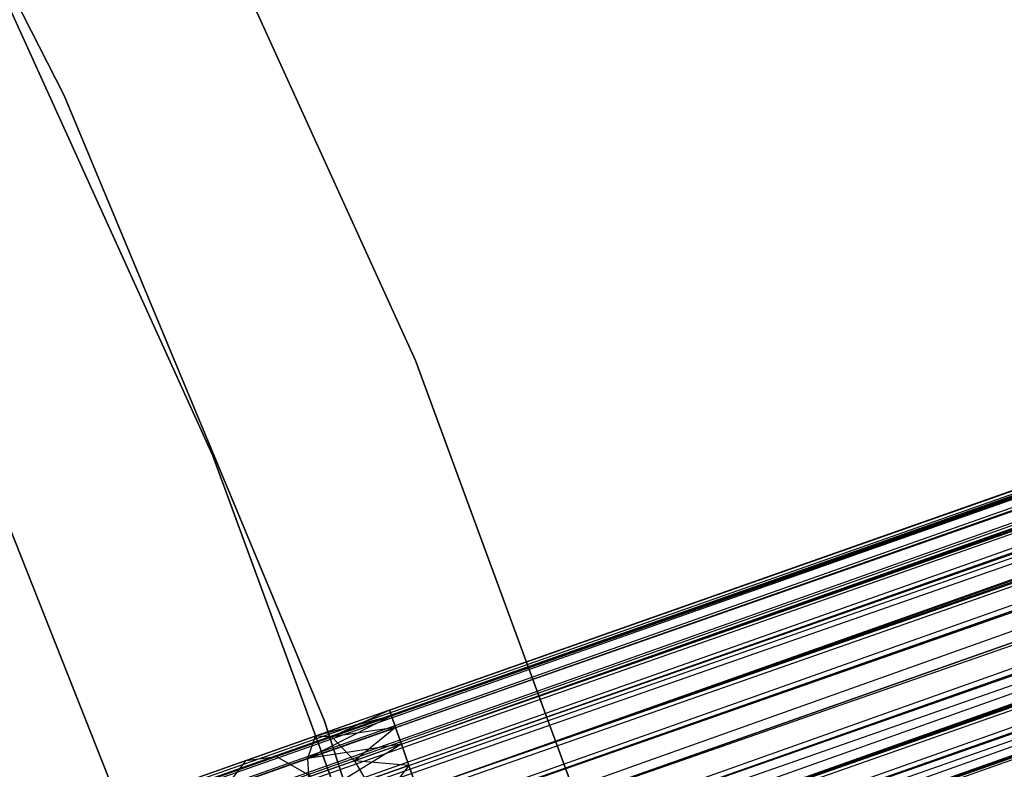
# Model space of a CAD drawing. Extents: x -189 to 189, y -189 to 189.
# Tile 506 of 591: x 56.01 to 62.84, y 21.29 to 26.49. Entities that reach past the tile are written whole.
import ezdxf

# ---------------------------------------------------------------- set-up
doc = ezdxf.new("R2010")
doc.units = 0
doc.header["$LTSCALE"] = 25.4
doc.layers.get('0').update_dxf_attribs({"linetype": 'CONTINUOUS'})

# ---------------------------------------------------------------- blocks, each defined once
blk = doc.blocks.new('CAMELEON-KENAI-C-12244_STL')
at = {"color": 0}
for p, q in [((158.5847, 56.9424, -9.3955), (40.4625, 15.3177, -9.3955)), ((158.5847, 56.9424, -9.3955), (40.4625, 15.3177, -9.6045)), ((158.5847, 56.9424, -9.3955), (40.4625, 15.3177, -9.3955)), ((158.5847, 56.9424, -9.3955), (40.4625, 15.3177, -9.6045)), ((158.5847, 56.9424, -9.3955), (40.477, 15.2767, -9.809)), ((158.5847, 56.9424, -9.3955), (40.477, 15.2767, -9.809)), ((158.5992, 56.9014, -9.809), (40.477, 15.2767, -9.809)), ((158.5992, 56.9014, -9.809), (40.477, 15.2767, -9.809)), ((158.5992, 56.9014, -9.809), (40.5052, 15.1965, -10)), ((158.5992, 56.9014, -9.809), (40.5052, 15.1965, -10)), ((158.5992, 56.9014, -9.809), (40.5461, 15.0806, -10.1691)), ((158.5992, 56.9014, -9.809), (40.5461, 15.0806, -10.1691)), ((158.6274, 56.8212, -9), (40.4625, 15.3177, -9.3955)), ((158.6274, 56.8212, -9), (40.4625, 15.3177, -9.3955)), ((158.6274, 56.8212, -9), (40.477, 15.2767, -9.191)), ((158.6274, 56.8212, -9), (40.477, 15.2767, -9.191)), ((40.5052, 15.1965, -9), (158.6274, 56.8212, -9)), ((40.5052, 15.1965, -9), (158.6274, 56.8212, -9)), ((40.5461, 15.0806, -8.8309), (158.6274, 56.8212, -9)), ((40.5461, 15.0806, -8.8309), (158.6274, 56.8212, -9)), ((158.6683, 56.7053, -10.1691), (40.5461, 15.0806, -10.1691)), ((158.6683, 56.7053, -10.1691), (40.5461, 15.0806, -10.1691)), ((158.6683, 56.7053, -10.1691), (40.5977, 14.9341, -10.309)), ((158.6683, 56.7053, -10.1691), (40.5977, 14.9341, -10.309)), ((40.5461, 15.0806, -8.8309), (158.7199, 56.5588, -8.691)), ((40.5461, 15.0806, -8.8309), (158.7199, 56.5588, -8.691)), ((40.5977, 14.9341, -8.691), (158.7199, 56.5588, -8.691)), ((40.5977, 14.9341, -8.691), (158.7199, 56.5588, -8.691)), ((158.7801, 56.388, -10.4135), (40.5977, 14.9341, -10.309)), ((158.7801, 56.388, -10.4135), (40.5977, 14.9341, -10.309)), ((158.7801, 56.388, -10.4135), (40.6579, 14.7633, -10.4135)), ((158.7801, 56.388, -10.4135), (40.6579, 14.7633, -10.4135)), ((40.7239, 14.5758, -10.4781), (158.7801, 56.388, -10.4135)), ((40.7239, 14.5758, -10.4781), (158.7801, 56.388, -10.4135)), ((40.7931, 14.3797, -10.5), (158.7801, 56.388, -10.4135)), ((40.7931, 14.3797, -10.5), (158.7801, 56.388, -10.4135)), ((40.5977, 14.9341, -8.691), (158.8462, 56.2005, -8.5219)), ((40.5977, 14.9341, -8.691), (158.8462, 56.2005, -8.5219)), ((40.6579, 14.7633, -8.5864), (158.8462, 56.2005, -8.5219)), ((40.6579, 14.7633, -8.5864), (158.8462, 56.2005, -8.5219)), ((158.8462, 56.2005, -8.5219), (40.7239, 14.5758, -8.5219)), ((158.8462, 56.2005, -8.5219), (40.7239, 14.5758, -8.5219)), ((40.7931, 14.3797, -8.5), (158.9153, 56.0044, -8.5)), ((40.7931, 14.3797, -8.5), (158.9153, 56.0044, -8.5)), ((40.7931, 14.3797, -10.5), (158.9153, 56.0044, -10.5)), ((40.7931, 14.3797, -10.5), (158.9153, 56.0044, -10.5)), ((40.8622, 14.1836, -10.4781), (158.9153, 56.0044, -10.5)), ((40.8622, 14.1836, -10.4781), (158.9153, 56.0044, -10.5)), ((40.9282, 13.9961, -10.4135), (158.9153, 56.0044, -10.5)), ((40.9282, 13.9961, -10.4135), (158.9153, 56.0044, -10.5)), ((40.8622, 14.1836, -8.5219), (158.9844, 55.8083, -8.5219)), ((40.8622, 14.1836, -8.5219), (158.9844, 55.8083, -8.5219)), ((159.0504, 55.6208, -10.4135), (40.9282, 13.9961, -10.4135)), ((159.0504, 55.6208, -10.4135), (40.9282, 13.9961, -10.4135)), ((159.0504, 55.6208, -10.4135), (40.9884, 13.8254, -10.309)), ((159.0504, 55.6208, -10.4135), (40.9884, 13.8254, -10.309)), ((159.0504, 55.6208, -10.4135), (41.04, 13.6788, -10.1691)), ((159.0504, 55.6208, -10.4135), (41.04, 13.6788, -10.1691)), ((40.8622, 14.1836, -8.5219), (159.1106, 55.45, -8.691)), ((40.8622, 14.1836, -8.5219), (159.1106, 55.45, -8.691)), ((40.9282, 13.9961, -8.5864), (159.1106, 55.45, -8.691)), ((40.9282, 13.9961, -8.5864), (159.1106, 55.45, -8.691)), ((159.1106, 55.45, -8.691), (40.9884, 13.8254, -8.691)), ((159.1106, 55.45, -8.691), (40.9884, 13.8254, -8.691)), ((159.1622, 55.3035, -10.1691), (41.04, 13.6788, -10.1691)), ((159.1622, 55.3035, -10.1691), (41.04, 13.6788, -10.1691)), ((40.9884, 13.8254, -8.691), (159.2031, 55.1876, -9)), ((40.9884, 13.8254, -8.691), (159.2031, 55.1876, -9)), ((41.04, 13.6788, -8.8309), (159.2031, 55.1876, -9)), ((41.04, 13.6788, -8.8309), (159.2031, 55.1876, -9)), ((58.5711, 21.6989, -159.6045), (151.33, 54.3859, -159.6045)), ((58.5711, 21.6989, -159.6045), (151.33, 54.3859, -159.6045)), ((58.5855, 21.6579, -159.809), (151.33, 54.3859, -159.6045)), ((58.5855, 21.6579, -159.809), (151.33, 54.3859, -159.6045)), ((58.5711, 21.6989, -159.6045), (151.3445, 54.3449, -159.191)), ((58.5711, 21.6989, -159.6045), (151.3445, 54.3449, -159.191)), ((58.5711, 21.6989, -159.3955), (151.3445, 54.3449, -159.191)), ((58.5711, 21.6989, -159.3955), (151.3445, 54.3449, -159.191)), ((58.5855, 21.6579, -159.191), (151.3445, 54.3449, -159.191)), ((58.5855, 21.6579, -159.191), (151.3445, 54.3449, -159.191)), ((58.5855, 21.6579, -159.809), (151.3727, 54.2647, -160)), ((58.5855, 21.6579, -159.809), (151.3727, 54.2647, -160)), ((58.6138, 21.5777, -160), (151.3727, 54.2647, -160)), ((58.6138, 21.5777, -160), (151.3727, 54.2647, -160)), ((58.6546, 21.4618, -160.1691), (151.3727, 54.2647, -160)), ((58.6546, 21.4618, -160.1691), (151.3727, 54.2647, -160)), ((58.5855, 21.6579, -159.191), (151.4136, 54.1488, -158.8309)), ((58.5855, 21.6579, -159.191), (151.4136, 54.1488, -158.8309)), ((58.6138, 21.5777, -159), (151.4136, 54.1488, -158.8309)), ((58.6138, 21.5777, -159), (151.4136, 54.1488, -158.8309)), ((58.6546, 21.4618, -158.8309), (151.4136, 54.1488, -158.8309)), ((58.6546, 21.4618, -158.8309), (151.4136, 54.1488, -158.8309)), ((58.6546, 21.4618, -160.1691), (151.4652, 54.0023, -160.309)), ((58.6546, 21.4618, -160.1691), (151.4652, 54.0023, -160.309)), ((58.7063, 21.3153, -160.309), (151.4652, 54.0023, -160.309)), ((58.7063, 21.3153, -160.309), (151.4652, 54.0023, -160.309)), ((58.7664, 21.1446, -160.4135), (151.4652, 54.0023, -160.309)), ((58.7664, 21.1446, -160.4135), (151.4652, 54.0023, -160.309)), ((58.6546, 21.4618, -158.8309), (151.5254, 53.8316, -158.5865)), ((58.6546, 21.4618, -158.8309), (151.5254, 53.8316, -158.5865)), ((58.7063, 21.3153, -158.691), (151.5254, 53.8316, -158.5865)), ((58.7063, 21.3153, -158.691), (151.5254, 53.8316, -158.5865)), ((58.7664, 21.1446, -158.5865), (151.5254, 53.8316, -158.5865)), ((58.7664, 21.1446, -158.5865), (151.5254, 53.8316, -158.5865)), ((58.7664, 21.1446, -160.4135), (151.5915, 53.644, -160.4781)), ((58.7664, 21.1446, -160.4135), (151.5915, 53.644, -160.4781)), ((58.8325, 20.957, -160.4781), (151.5915, 53.644, -160.4781)), ((58.8325, 20.957, -160.4781), (151.5915, 53.644, -160.4781)), ((58.7664, 21.1446, -158.5865), (151.6606, 53.4479, -158.5)), ((58.7664, 21.1446, -158.5865), (151.6606, 53.4479, -158.5)), ((58.8325, 20.957, -158.5219), (151.6606, 53.4479, -158.5)), ((58.8325, 20.957, -158.5219), (151.6606, 53.4479, -158.5)), ((151.6606, 53.4479, -158.5), (58.9016, 20.7609, -158.5)), ((58.9016, 20.7609, -160.5), (151.6606, 53.4479, -160.5)), ((58.9016, 20.7609, -160.5), (151.6606, 53.4479, -160.5)), ((151.6606, 53.4479, -158.5), (58.9016, 20.7609, -158.5)), ((58.9707, 20.5649, -160.4781), (151.7297, 53.2519, -160.4781)), ((58.9707, 20.5649, -160.4781), (151.7297, 53.2519, -160.4781)), ((59.0368, 20.3773, -160.4135), (151.7297, 53.2519, -160.4781)), ((59.0368, 20.3773, -160.4135), (151.7297, 53.2519, -160.4781)), ((58.9016, 20.7609, -158.5), (151.7958, 53.0643, -158.5865)), ((58.9016, 20.7609, -158.5), (151.7958, 53.0643, -158.5865)), ((58.9707, 20.5649, -158.5219), (151.7958, 53.0643, -158.5865)), ((58.9707, 20.5649, -158.5219), (151.7958, 53.0643, -158.5865)), ((59.0368, 20.3773, -158.5865), (151.7958, 53.0643, -158.5865)), ((59.0368, 20.3773, -158.5865), (151.7958, 53.0643, -158.5865)), ((59.0368, 20.3773, -160.4135), (151.8559, 52.8936, -160.309)), ((59.0368, 20.3773, -160.4135), (151.8559, 52.8936, -160.309)), ((59.097, 20.2066, -160.309), (151.8559, 52.8936, -160.309)), ((59.097, 20.2066, -160.309), (151.8559, 52.8936, -160.309)), ((59.1486, 20.06, -160.1691), (151.8559, 52.8936, -160.309)), ((59.1486, 20.06, -160.1691), (151.8559, 52.8936, -160.309)), ((59.0368, 20.3773, -158.5865), (151.9076, 52.747, -158.8309)), ((59.0368, 20.3773, -158.5865), (151.9076, 52.747, -158.8309)), ((59.097, 20.2066, -158.691), (151.9076, 52.747, -158.8309)), ((59.097, 20.2066, -158.691), (151.9076, 52.747, -158.8309)), ((59.1486, 20.06, -158.8309), (151.9076, 52.747, -158.8309)), ((59.1486, 20.06, -158.8309), (151.9076, 52.747, -158.8309)), ((59.1486, 20.06, -160.1691), (151.9484, 52.6311, -160)), ((59.1486, 20.06, -160.1691), (151.9484, 52.6311, -160)), ((59.1486, 20.06, -158.8309), (151.9767, 52.5509, -159.191)), ((59.1486, 20.06, -158.8309), (151.9767, 52.5509, -159.191)), ((54.1907, 30.1442, -160.5), (56.3158, 25.9606, -160.5)), ((56.3158, 25.9606, -170), (54.1907, 30.1442, -170)), ((56.3158, 25.9606, -170), (54.1907, 30.1442, -170)), ((54.1907, 30.1442, -160.5), (56.3158, 25.9606, -160.5)), ((58.7523, 24.1233, -160.5), (56.7849, 28.4453, -160.5)), ((56.7849, 28.4453, -170), (58.7523, 24.1233, -170)), ((58.7523, 24.1233, -160.5), (56.7849, 28.4453, -160.5)), ((56.7849, 28.4453, -170), (58.7523, 24.1233, -170)), ((55.4338, 27.6815, -167), (57.348, 23.4626, -167)), ((57.348, 23.4626, -168), (55.4338, 27.6815, -168)), ((55.4338, 27.6815, -167), (57.348, 23.4626, -167)), ((57.348, 23.4626, -168), (55.4338, 27.6815, -168)), ((56.3158, 25.9606, -160.5), (58.1184, 21.6283, -160.5)), ((58.1184, 21.6283, -170), (56.3158, 25.9606, -170)), ((56.3158, 25.9606, -170), (56.3158, 25.9606, -160.5)), ((56.3158, 25.9606, -170), (56.3158, 25.9606, -160.5)), ((58.1184, 21.6283, -170), (56.3158, 25.9606, -170)), ((56.3158, 25.9606, -160.5), (58.1184, 21.6283, -160.5)), ((60.3913, 19.6665, -160.5), (58.7523, 24.1233, -160.5)), ((58.7523, 24.1233, -170), (60.3913, 19.6665, -170)), ((58.7523, 24.1233, -160.5), (58.7523, 24.1233, -170)), ((60.3913, 19.6665, -160.5), (58.7523, 24.1233, -160.5)), ((58.7523, 24.1233, -170), (60.3913, 19.6665, -170)), ((58.7523, 24.1233, -160.5), (58.7523, 24.1233, -170)), ((55.7005, 23.5596, -165), (56.7332, 20.9527, -165)), ((56.7332, 20.9527, -167), (55.7005, 23.5596, -167)), ((56.7332, 20.9527, -167), (55.7005, 23.5596, -167)), ((55.7005, 23.5596, -165), (56.7332, 20.9527, -165)), ((57.348, 23.4626, -167), (57.348, 23.4626, -168)), ((57.348, 23.4626, -167), (58.9415, 19.1125, -167)), ((58.9415, 19.1125, -168), (57.348, 23.4626, -168)), ((57.348, 23.4626, -167), (57.348, 23.4626, -168)), ((57.348, 23.4626, -167), (58.9415, 19.1125, -167)), ((58.9415, 19.1125, -168), (57.348, 23.4626, -168)), ((58.5855, 21.6579, -159.191), (58.0035, 21.3627, -159.0852)), ((58.5855, 21.6579, -159.191), (58.0035, 21.3627, -159.0852)), ((58.5711, 21.6989, -159.6045), (58.0574, 21.5179, -159.4672)), ((58.5711, 21.6989, -159.3955), (58.0574, 21.5179, -159.4672)), ((58.5711, 21.6989, -159.3955), (58.0574, 21.5179, -159.4672)), ((58.5711, 21.6989, -159.6045), (58.0574, 21.5179, -159.4672)), ((58.5855, 21.6579, -159.191), (58.0574, 21.5179, -159.4672)), ((58.5855, 21.6579, -159.191), (58.0574, 21.5179, -159.4672)), ((58.5711, 21.6989, -159.6045), (58.1727, 21.5125, -159.8666)), ((58.5711, 21.6989, -159.6045), (58.1727, 21.5125, -159.8666)), ((58.5855, 21.6579, -159.809), (58.1727, 21.5125, -159.8666)), ((58.5855, 21.6579, -159.809), (58.1727, 21.5125, -159.8666)), ((58.5855, 21.6579, -159.809), (58.5711, 21.6989, -159.6045)), ((58.5711, 21.6989, -159.3955), (58.5855, 21.6579, -159.191)), ((58.5711, 21.6989, -159.3955), (58.5855, 21.6579, -159.191)), ((58.5855, 21.6579, -159.809), (58.5711, 21.6989, -159.6045)), ((58.6138, 21.5777, -160), (58.5855, 21.6579, -159.809)), ((58.5855, 21.6579, -159.191), (58.6138, 21.5777, -159)), ((58.5855, 21.6579, -159.191), (58.6138, 21.5777, -159)), ((58.6138, 21.5777, -160), (58.5855, 21.6579, -159.809)), ((58.1184, 21.6283, -160.5), (59.5882, 17.1721, -160.5)), ((59.5882, 17.1721, -170), (58.1184, 21.6283, -170)), ((58.1184, 21.6283, -170), (58.1184, 21.6283, -160.5)), ((58.1184, 21.6283, -170), (58.1184, 21.6283, -160.5)), ((59.5882, 17.1721, -170), (58.1184, 21.6283, -170)), ((58.1184, 21.6283, -160.5), (59.5882, 17.1721, -160.5)), ((58.0574, 21.5179, -159.4672), (57.5786, 21.3492, -159.6774)), ((58.0574, 21.5179, -159.4672), (57.5786, 21.3492, -159.6774)), ((58.6138, 21.5777, -159), (58.0035, 21.3627, -159.0852)), ((58.6138, 21.5777, -159), (58.0035, 21.3627, -159.0852)), ((58.0574, 21.5179, -159.4672), (58.0035, 21.3627, -159.0852)), ((58.0574, 21.5179, -159.4672), (58.0035, 21.3627, -159.0852)), ((58.1727, 21.5125, -159.8666), (58.0574, 21.5179, -159.4672)), ((58.1727, 21.5125, -159.8666), (58.0574, 21.5179, -159.4672)), ((58.6138, 21.5777, -160), (58.1727, 21.5125, -159.8666)), ((58.6138, 21.5777, -160), (58.1727, 21.5125, -159.8666)), ((58.6138, 21.5777, -160), (58.3298, 21.3474, -160.2145)), ((58.6138, 21.5777, -160), (58.3298, 21.3474, -160.2145)), ((58.6546, 21.4618, -160.1691), (58.6138, 21.5777, -160)), ((58.6138, 21.5777, -159), (58.6546, 21.4618, -158.8309)), ((58.6138, 21.5777, -159), (58.6546, 21.4618, -158.8309)), ((58.6546, 21.4618, -160.1691), (58.6138, 21.5777, -160)), ((58.1727, 21.5125, -159.8666), (57.7881, 21.3769, -160.0356)), ((58.1727, 21.5125, -159.8666), (57.7881, 21.3769, -160.0356)), ((58.6546, 21.4618, -158.8309), (58.0035, 21.3627, -159.0852)), ((58.6546, 21.4618, -158.8309), (58.0035, 21.3627, -159.0852)), ((58.6546, 21.4618, -158.8309), (58.0206, 21.0737, -158.7867)), ((58.6546, 21.4618, -158.8309), (58.0206, 21.0737, -158.7867)), ((58.3298, 21.3474, -160.2145), (58.1727, 21.5125, -159.8666)), ((58.3298, 21.3474, -160.2145), (58.1727, 21.5125, -159.8666)), ((58.6546, 21.4618, -160.1691), (58.3298, 21.3474, -160.2145)), ((58.6546, 21.4618, -160.1691), (58.3298, 21.3474, -160.2145)), ((58.7063, 21.3153, -160.309), (58.6546, 21.4618, -160.1691)), ((58.6546, 21.4618, -158.8309), (58.7063, 21.3153, -158.691)), ((58.6546, 21.4618, -158.8309), (58.7063, 21.3153, -158.691)), ((58.7063, 21.3153, -160.309), (58.6546, 21.4618, -160.1691)), ((57.7881, 21.3769, -160.0356), (57.4578, 21.2605, -160.3043)), ((57.7881, 21.3769, -160.0356), (57.4578, 21.2605, -160.3043)), ((57.5786, 21.3492, -159.6774), (57.7881, 21.3769, -160.0356)), ((57.5786, 21.3492, -159.6774), (57.7881, 21.3769, -160.0356)), ((57.7881, 21.3769, -160.0356), (58.027, 21.2407, -160.3474)), ((57.7881, 21.3769, -160.0356), (58.027, 21.2407, -160.3474)), ((57.5786, 21.3492, -159.6774), (57.1675, 21.2043, -160.0119)), ((57.5786, 21.3492, -159.6774), (57.1675, 21.2043, -160.0119)), ((58.0035, 21.3627, -159.0852), (57.4348, 21.1623, -159.3349)), ((58.0035, 21.3627, -159.0852), (57.4348, 21.1623, -159.3349)), ((57.4348, 21.1623, -159.3349), (57.5786, 21.3492, -159.6774)), ((57.4348, 21.1623, -159.3349), (57.5786, 21.3492, -159.6774)), ((58.0035, 21.3627, -159.0852), (58.0206, 21.0737, -158.7867)), ((58.0035, 21.3627, -159.0852), (58.0206, 21.0737, -158.7867)), ((58.7063, 21.3153, -158.691), (58.0206, 21.0737, -158.7867)), ((58.7063, 21.3153, -158.691), (58.0206, 21.0737, -158.7867)), ((58.3298, 21.3474, -160.2145), (58.027, 21.2407, -160.3474)), ((58.3298, 21.3474, -160.2145), (58.027, 21.2407, -160.3474)), ((58.3298, 21.3474, -160.2145), (58.5012, 21.0511, -160.4506)), ((58.7063, 21.3153, -160.309), (58.3298, 21.3474, -160.2145)), ((58.7063, 21.3153, -160.309), (58.3298, 21.3474, -160.2145)), ((58.3298, 21.3474, -160.2145), (58.5012, 21.0511, -160.4506)), ((58.7063, 21.3153, -160.309), (58.5012, 21.0511, -160.4506)), ((58.7063, 21.3153, -160.309), (58.5012, 21.0511, -160.4506)), ((58.7664, 21.1446, -160.4135), (58.7063, 21.3153, -160.309)), ((58.7063, 21.3153, -158.691), (58.7664, 21.1446, -158.5865)), ((58.7063, 21.3153, -158.691), (58.7664, 21.1446, -158.5865)), ((58.7664, 21.1446, -160.4135), (58.7063, 21.3153, -160.309))]:
    blk.add_line(p, q, dxfattribs=at)

msp = doc.modelspace()

# ---------------------------------------------------------------- block references
at = {"color": 0}
msp.add_blockref('CAMELEON-KENAI-C-12244_STL', (0, 0), dxfattribs=at)

doc.saveas('drawing.dxf')
